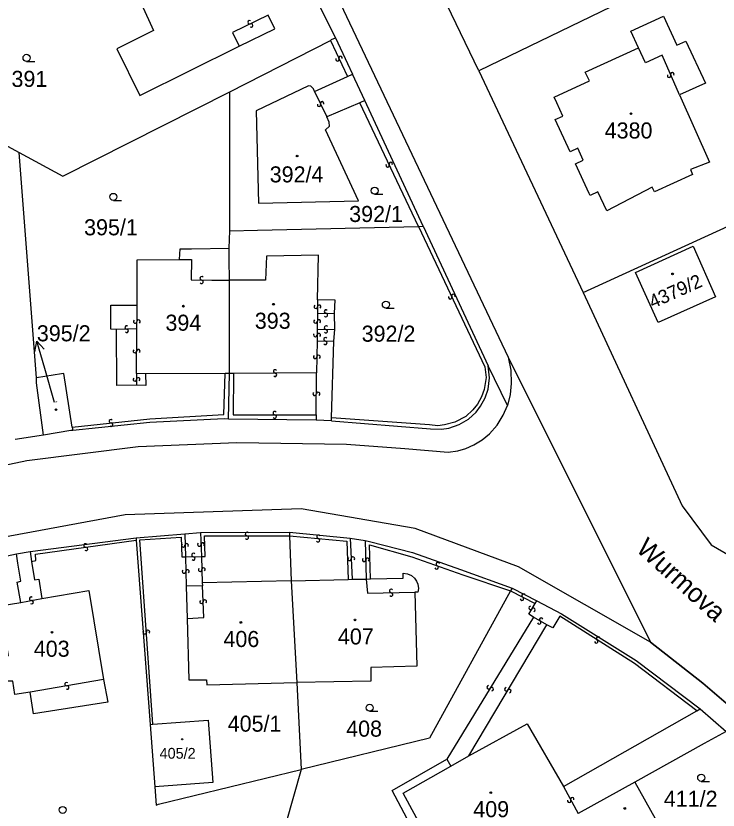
# Model space of a CAD drawing. Extents: x -600391 to -599491, y -1160176 to -1159402.
# Drawn here: x -600103 to -600028.7, y -1159661.1 to -1159577 of the extents above; entities that cross this region are included whole.
import ezdxf

# ---------------------------------------------------------------- set-up
doc = ezdxf.new("R2010")
doc.units = 0
for name, color, linetype in [('Level 1', 7, 'Continuous'), ('Level 11', 7, 'Continuous'), ('Level 13', 7, 'Continuous'), ('Level 3', 7, 'Continuous'), ('Level 4', 7, 'Continuous'), ('Level 5', 7, 'Continuous'), ('Level 57', 7, 'Continuous')]:
    doc.layers.add(name, color=color, linetype=linetype)

msp = doc.modelspace()

# ---------------------------------------------------------------- linework, layer by layer
at = {"layer": 'Level 1'}
for points in [[(-600119.66, -1159515.68), (-600115.27, -1159513.19), (-600113.41, -1159513.36), (-600111.88, -1159513.73), (-600110.31, -1159514.35), (-600109.05, -1159515.03), (-600107.73, -1159515.98), (-600106.57, -1159517.09), (-600095.29, -1159529.63), (-600088.94, -1159537.03), (-600084.15, -1159543.08), (-600050.91, -1159613.18)], [(-600084.15, -1159543.08), (-600050.91, -1159613.18), (-600035.85, -1159643.34), (-600030.3, -1159647.69), (-600026.35, -1159651.08), (-600019.33, -1159642.61)], [(-600077.84, -1159561.43), (-600071.38, -1159575), (-600070.88, -1159576.01), (-600069.17, -1159579.36)], [(-600054.01, -1159582.87), (-600062.69, -1159564.83)], [(-600079.56, -1159570.39), (-600081.6, -1159566.28), (-600091.91, -1159570.96), (-600088.45, -1159578.6), (-600092.32, -1159580.52), (-600089.9, -1159585.48), (-600079.39, -1159580.25)], [(-600022.78, -1159567.71), (-600054.01, -1159582.87)], [(-600079.39, -1159580.25), (-600075.61, -1159578.41), (-600076.31, -1159576.95)], [(-600037.1, -1159580.42), (-600037.91, -1159578.65), (-600034.45, -1159577.07), (-600033.05, -1159580.15), (-600032.1, -1159579.71), (-600030.02, -1159584.18), (-600032.77, -1159585.4)], [(-600080.36, -1159585.09), (-600069.72, -1159579.66)], [(-600069.72, -1159579.66), (-600069.6, -1159579.55), (-600069.17, -1159579.36)], [(-600069.17, -1159579.36), (-600067.9, -1159582.09), (-600067.37, -1159583.22)], [(-600032.77, -1159585.4), (-600029.61, -1159592.53), (-600031.6, -1159593.32), (-600031.4, -1159593.82), (-600035.4, -1159595.66), (-600035.65, -1159595.18), (-600040.47, -1159597.67), (-600041.4, -1159595.67), (-600042.24, -1159596.06), (-600042.34, -1159595.84), (-600043.77, -1159592.69), (-600042.95, -1159592.31), (-600043.54, -1159591.04), (-600044.36, -1159591.42), (-600045.93, -1159588.01), (-600045.12, -1159587.64), (-600045.76, -1159586.25), (-600046.04, -1159585.64), (-600042.31, -1159583.93), (-600042.74, -1159582.99), (-600037.1, -1159580.42)], [(-600121.42, -1159581.33), (-600102.66, -1159591.5)], [(-600067.92, -1159583.47), (-600067.37, -1159583.22)], [(-600066.08, -1159586.01), (-600067.37, -1159583.22)], [(-600054.01, -1159582.87), (-600042.97, -1159606.33)], [(-600071.4, -1159585.03), (-600067.92, -1159583.47)], [(-600071.4, -1159585.03), (-600071.53, -1159584.75), (-600071.78, -1159584.48), (-600072.03, -1159584.43), (-600077.58, -1159587.08), (-600077.34, -1159596.88), (-600066.75, -1159596.62), (-600070.24, -1159589.1), (-600069.82, -1159588.71), (-600069.85, -1159588.28), (-600070.11, -1159587.74)], [(-600102.66, -1159591.5), (-600098.05, -1159594.02), (-600080.36, -1159585.09)], [(-600080.38, -1159599.79), (-600080.36, -1159585.09)], [(-600066.6, -1159586.24), (-600070.11, -1159587.74)], [(-600066.08, -1159586.01), (-600066.6, -1159586.24)], [(-600059.89, -1159599.31), (-600066.08, -1159586.01)], [(-600100.84, -1159615.35), (-600102.66, -1159591.5)], [(-600080.38, -1159599.79), (-600077.44, -1159599.72), (-600060.4, -1159599.32)], [(-600060.4, -1159599.32), (-600059.89, -1159599.31)], [(-600059.89, -1159599.31), (-600053.01, -1159614.08)], [(-600042.97, -1159606.33), (-600027.62, -1159599.31)], [(-600080.45, -1159601.64), (-600080.38, -1159599.79)], [(-600085.71, -1159602.82), (-600085.64, -1159601.7), (-600084.43, -1159601.69), (-600080.45, -1159601.64)], [(-600080.39, -1159605.03), (-600080.43, -1159602.83), (-600080.45, -1159601.64)], [(-600037.44, -1159604.22), (-600031.31, -1159601.43), (-600028.97, -1159606.78), (-600035.02, -1159609.5), (-600037.44, -1159604.22)], [(-600071.08, -1159607.11), (-600071, -1159602.38), (-600076.48, -1159602.47), (-600076.58, -1159605.03), (-600080.39, -1159605.03)], [(-600090.19, -1159607.65), (-600090.18, -1159602.88), (-600085.71, -1159602.82)], [(-600080.42, -1159614.89), (-600080.39, -1159605.03)], [(-600042.97, -1159606.33), (-600032.49, -1159628.9), (-600029.4, -1159633.02), (-600023.82, -1159636.28), (-600018.38, -1159636.85)], [(-600092.36, -1159610.25), (-600092.98, -1159610.21), (-600092.96, -1159607.66), (-600092.4, -1159607.65), (-600090.19, -1159607.65)], [(-600069.3, -1159608.51), (-600069.22, -1159607.12), (-600071.08, -1159607.11)], [(-600069.27, -1159610.25), (-600069.3, -1159608.51)], [(-600090.24, -1159616.14), (-600092.34, -1159616.18), (-600092.36, -1159610.25)], [(-600069.37, -1159611.48), (-600069.27, -1159610.25)], [(-600069.61, -1159619.58), (-600069.37, -1159611.48)], [(-600050.91, -1159613.18), (-600050.63, -1159614.56), (-600050.59, -1159615.96), (-600050.71, -1159617.13), (-600050.99, -1159618.27)], [(-600050.91, -1159613.18), (-600035.85, -1159643.34)], [(-600069.62, -1159619.89), (-600059.12, -1159620.77), (-600057.98, -1159620.8), (-600057.19, -1159620.67), (-600056.1, -1159620.3), (-600055.12, -1159619.74), (-600054.31, -1159618.99), (-600053.82, -1159618.34), (-600053.33, -1159617.46), (-600053.04, -1159616.56), (-600052.89, -1159615.37), (-600053.01, -1159614.08)], [(-600050.99, -1159618.27), (-600053.01, -1159614.08)], [(-600097.05, -1159620.57), (-600097.94, -1159614.89), (-600098.18, -1159614.93), (-600100.84, -1159615.35)], [(-600089.3, -1159614.94), (-600089.27, -1159616.15), (-600090.24, -1159616.14)], [(-600080.88, -1159614.91), (-600089.3, -1159614.94)], [(-600080.42, -1159614.89), (-600080.88, -1159614.91)], [(-600080.5, -1159619.74), (-600080.42, -1159614.89)], [(-600100.08, -1159621.43), (-600100.82, -1159615.87), (-600100.84, -1159615.35)], [(-600080.5, -1159619.74), (-600080.97, -1159619.7), (-600088.83, -1159620.09), (-600096.99, -1159620.93)], [(-600071.22, -1159619.82), (-600080.5, -1159619.74)], [(-600069.62, -1159619.89), (-600071.22, -1159619.82)], [(-600069.62, -1159619.89), (-600069.61, -1159619.58)], [(-600096.99, -1159620.93), (-600097.19, -1159620.94), (-600100.08, -1159621.43)], [(-600097.05, -1159620.57), (-600096.99, -1159620.93)], [(-600100.08, -1159621.43), (-600103.08, -1159621.89)], [(-600090.29, -1159632.28), (-600085.15, -1159631.87)], [(-600085.15, -1159631.87), (-600083.46, -1159631.74)], [(-600083.46, -1159631.74), (-600074.07, -1159631.7)], [(-600074.07, -1159631.7), (-600074.05, -1159632.07)], [(-600074.07, -1159631.7), (-600067.62, -1159632.31)], [(-600074.05, -1159632.07), (-600073.87, -1159636.83)], [(-600101.52, -1159633.74), (-600090.29, -1159632.28)], [(-600090.29, -1159632.28), (-600090.29, -1159632.54)], [(-600090.29, -1159632.54), (-600088.82, -1159652.04)], [(-600067.62, -1159632.31), (-600066.03, -1159632.58)], [(-600066.03, -1159632.58), (-600065.59, -1159632.68), (-600061.02, -1159633.83), (-600055.95, -1159635.63), (-600050.48, -1159637.61)], [(-600102.96, -1159634), (-600101.52, -1159633.74)], [(-600101.52, -1159633.74), (-600101.38, -1159634.78)], [(-600110.1, -1159635.51), (-600102.96, -1159634)], [(-600102.48, -1159639.13), (-600102.89, -1159636.98), (-600102.49, -1159636.88), (-600102.82, -1159634.99), (-600102.96, -1159634)], [(-600101.38, -1159634.78), (-600101.05, -1159636.72), (-600100.59, -1159636.66), (-600100.27, -1159638.72)], [(-600065.48, -1159636.63), (-600062.01, -1159636.56), (-600062.01, -1159636.02), (-600061.55, -1159636.1), (-600061.15, -1159636.29), (-600060.83, -1159636.56), (-600060.61, -1159636.88), (-600060.48, -1159637.18), (-600060.41, -1159637.64), (-600060.46, -1159638.04), (-600060.8, -1159638.06)], [(-600073.87, -1159636.83), (-600083.29, -1159637.04)], [(-600083.29, -1159637.04), (-600083.25, -1159637.38)], [(-600073.87, -1159636.83), (-600067.85, -1159636.69)], [(-600073.87, -1159636.83), (-600073.28, -1159647.61)], [(-600067.85, -1159636.69), (-600067.43, -1159636.68)], [(-600067.43, -1159636.68), (-600065.93, -1159636.65)], [(-600065.93, -1159636.65), (-600065.48, -1159636.63)], [(-600100.27, -1159638.72), (-600095.31, -1159637.88), (-600093.73, -1159647.27)], [(-600083.25, -1159637.38), (-600085, -1159637.41)], [(-600085, -1159637.41), (-600084.88, -1159640.83)], [(-600050.66, -1159637.9), (-600059.25, -1159653.49), (-600072.82, -1159656.83)], [(-600050.48, -1159637.61), (-600050.66, -1159637.9)], [(-600050.48, -1159637.61), (-600047.86, -1159638.95)], [(-600060.8, -1159638.06), (-600060.56, -1159645.88), (-600065.46, -1159646.01), (-600065.45, -1159647.46), (-600073.28, -1159647.61)], [(-600101.52, -1159648.64), (-600103.12, -1159648.88), (-600103.35, -1159647.46), (-600103.95, -1159647.47), (-600104.36, -1159644.87), (-600103.79, -1159644.75), (-600104.67, -1159639.5), (-600102.48, -1159639.13)], [(-600047.86, -1159638.95), (-600045.26, -1159640.35), (-600037.36, -1159645.26), (-600030.57, -1159650.4)], [(-600084.88, -1159640.83), (-600084.7, -1159647.34), (-600082.83, -1159647.31), (-600082.81, -1159647.85), (-600073.28, -1159647.61)], [(-600026.35, -1159651.08), (-600030.3, -1159647.69), (-600035.85, -1159643.34)], [(-600093.73, -1159647.27), (-600093.29, -1159649.7), (-600101.16, -1159650.91), (-600101.52, -1159648.64)], [(-600073.28, -1159647.61), (-600072.82, -1159656.83)], [(-600030.92, -1159650.62), (-600030.57, -1159650.4)], [(-600030.57, -1159650.4), (-600027.83, -1159652.78)], [(-600045.05, -1159658.62), (-600030.92, -1159650.62)], [(-600088.82, -1159652.04), (-600088.51, -1159652.02)], [(-600088.82, -1159652.04), (-600088.32, -1159658.66)], [(-600088.51, -1159652.02), (-600082.67, -1159651.59), (-600082.17, -1159658.19), (-600088.32, -1159658.66)], [(-600055.06, -1159655.35), (-600048.88, -1159651.97), (-600045.05, -1159658.62)], [(-600027.83, -1159652.78), (-600030.16, -1159654.06), (-600037.5, -1159658.14)], [(-600056.97, -1159656.46), (-600055.06, -1159655.35)], [(-600058.07, -1159669.57), (-600058.78, -1159668.3), (-600059.12, -1159668.41), (-600060.74, -1159665.36), (-600060, -1159665.02), (-600063.19, -1159659.02), (-600057.4, -1159655.73)], [(-600057.4, -1159655.73), (-600056.97, -1159656.46)], [(-600088.32, -1159658.66), (-600088.18, -1159660.58), (-600087.91, -1159660.5), (-600072.82, -1159656.83)], [(-600072.82, -1159656.83), (-600076.12, -1159668.51)], [(-600037.5, -1159658.14), (-600043.5, -1159661.48)], [(-600037.5, -1159658.14), (-600035.36, -1159661.99)]]:
    msp.add_lwpolyline(points, dxfattribs=at)
at = {"layer": 'Level 13'}
for centre, start, end in [((-600078.281, -1159577.714), 63.35839, 295.94839), ((-600078.12, -1159578.046), 243.57285, 115.67084), ((-600068.987, -1159581.638), 152.44625, 25.03625), ((-600068.653, -1159581.483), 332.6607, 204.7587), ((-600033.869, -1159583.383), 151.19551, 23.29351), ((-600033.531, -1159583.236), 330.98105, 203.57105), ((-600070.927, -1159586.458), 152.61341, 25.20341), ((-600070.593, -1159586.302), 332.82787, 204.92587), ((-600063.333, -1159592.702), 332.51952, 205.10952), ((-600063.667, -1159592.857), 152.73397, 24.83197), ((-600083.356, -1159604.816), 36.59501, 268.69301), ((-600083.363, -1159605.184), 216.38056, 88.97056), ((-600057.047, -1159606.828), 152.49286, 25.08286), ((-600056.713, -1159606.673), 332.70731, 204.80531), ((-600071.274, -1159607.827), 126.35699, 358.94699), ((-600070.906, -1159607.834), 306.57145, 178.66944), ((-600070.201, -1159608.336), 38.32758, 270.42557), ((-600070.198, -1159608.704), 218.11312, 90.70312), ((-600090.394, -1159609.405), 126.22697, 358.32497), ((-600090.026, -1159609.414), 306.01251, 178.60251), ((-600071.304, -1159609.376), 126.12912, 358.71912), ((-600070.936, -1159609.385), 306.34358, 178.44158), ((-600091.297, -1159610.016), 39.56649, 272.15649), ((-600091.284, -1159610.384), 219.78095, 91.87895), ((-600070.194, -1159610.046), 36.14076, 268.23875), ((-600070.205, -1159610.414), 215.9263, 88.5163), ((-600071.324, -1159610.828), 126.69623, 359.28623), ((-600070.956, -1159610.833), 306.91068, 179.00868), ((-600070.255, -1159611.276), 36.40171, 268.49971), ((-600070.264, -1159611.644), 216.18726, 88.77726), ((-600090.424, -1159612.527), 126.89025, 358.98825), ((-600090.056, -1159612.532), 306.6758, 179.2658), ((-600071.344, -1159613.137), 126.48025, 359.07025), ((-600070.976, -1159613.144), 306.69471, 178.79271), ((-600075.58, -1159614.676), 37.54848, 270.13848), ((-600075.58, -1159615.044), 217.76294, 89.86093), ((-600090.434, -1159615.522), 128.08983, 0.67983), ((-600090.066, -1159615.519), 308.30429, 180.40229), ((-600071.394, -1159617.056), 126.72899, 358.82699), ((-600071.026, -1159617.063), 306.51453, 179.10453), ((-600075.618, -1159619.086), 37.30748, 269.40548), ((-600075.621, -1159619.454), 217.09302, 89.68302), ((-600092.958, -1159619.946), 43.48331, 275.58131), ((-600092.921, -1159620.313), 223.26886, 95.85886), ((-600078.558, -1159631.886), 37.37273, 269.47073), ((-600078.561, -1159632.254), 217.15828, 89.74828), ((-600070.991, -1159632.166), 32.11034, 264.20834), ((-600095.644, -1159633.097), 45.27697, 277.37496), ((-600085.304, -1159633.084), 128.80832, 1.39832), ((-600084.936, -1159633.076), 309.02277, 181.12077), ((-600083.604, -1159633.005), 128.9694, 1.5594), ((-600083.236, -1159632.996), 309.18385, 181.28185), ((-600071.028, -1159632.533), 211.89588, 84.48588), ((-600095.595, -1159633.462), 225.06251, 97.65251), ((-600084.232, -1159634.106), 38.38373, 270.48173), ((-600084.228, -1159634.474), 218.16927, 90.75928), ((-600067.704, -1159634.507), 129.64783, 2.23783), ((-600067.336, -1159634.494), 309.86229, 181.96028), ((-600066.164, -1159634.624), 128.56575, 1.15575), ((-600065.796, -1159634.617), 308.78021, 180.87821), ((-600058.481, -1159635.423), 197.90126, 70.49126), ((-600058.358, -1159635.076), 18.11572, 250.21371), ((-600085.224, -1159635.864), 128.6318, 1.2218), ((-600084.856, -1159635.857), 308.84626, 180.94425), ((-600083.524, -1159635.665), 129.01922, 1.60922), ((-600083.156, -1159635.656), 309.23368, 181.33167), ((-600063.302, -1159637.916), 38.40394, 270.50194), ((-600101.412, -1159638.738), 47.88278, 279.98078), ((-600063.297, -1159638.284), 218.18949, 90.77949), ((-600049.445, -1159638.733), 189.98186, 62.57186), ((-600049.274, -1159638.407), 10.19632, 242.29431), ((-600101.347, -1159639.101), 227.66832, 100.25832), ((-600083.374, -1159639.055), 129.43038, 1.52838), ((-600083.006, -1159639.044), 309.21593, 181.80593), ((-600048.538, -1159639.714), 96.70817, 328.80617), ((-600048.222, -1159639.905), 276.49371, 149.08371), ((-600047.613, -1159641.259), 187.49674, 59.59474), ((-600047.428, -1159640.941), 7.28229, 239.87229), ((-600089.394, -1159642.281), 131.45, 3.54799), ((-600089.026, -1159642.258), 311.23554, 183.82554), ((-600041.381, -1159642.945), 4.84713, 237.43713), ((-600041.58, -1159643.255), 185.06158, 57.15958), ((-600097.651, -1159647.779), 47.13269, 279.72269), ((-600097.59, -1159648.142), 227.34714, 99.44514), ((-600052.967, -1159648.113), 95.75954, 328.34954), ((-600052.653, -1159648.308), 275.974, 148.07199), ((-600051.098, -1159648.324), 96.59184, 328.68983), ((-600050.782, -1159648.515), 276.37738, 148.96738), ((-600044.117, -1159659.964), 335.82857, 207.92656), ((-600044.442, -1159660.137), 155.61411, 28.20411)]:
    msp.add_arc(centre, 0.184, start, end, dxfattribs=at)
at = {"layer": 'Level 3'}
for points in [[(-600076.31, -1159576.95), (-600080.09, -1159578.81), (-600079.39, -1159580.25)], [(-600069.72, -1159579.66), (-600067.92, -1159583.47)], [(-600032.77, -1159585.4), (-600034.62, -1159581.21), (-600036.37, -1159582.01), (-600037.1, -1159580.42)], [(-600071.4, -1159585.03), (-600070.11, -1159587.74)], [(-600060.4, -1159599.32), (-600066.6, -1159586.24)], [(-600060.4, -1159599.32), (-600053.36, -1159614.19), (-600053.25, -1159615.32), (-600053.44, -1159616.58), (-600053.73, -1159617.36), (-600054.15, -1159618.13), (-600054.66, -1159618.74), (-600055.4, -1159619.44), (-600056.55, -1159620.04), (-600057.66, -1159620.34), (-600058.36, -1159620.42), (-600059.23, -1159620.34), (-600069.61, -1159619.58)], [(-600085.71, -1159602.82), (-600084.43, -1159602.82), (-600084.47, -1159604.98), (-600082.26, -1159605.01), (-600080.39, -1159605.03)], [(-600090.22, -1159610.16), (-600090.19, -1159608.66), (-600090.19, -1159607.65)], [(-600071.08, -1159607.11), (-600071.1, -1159608.54)], [(-600071.1, -1159608.54), (-600071.13, -1159610.21)], [(-600071.1, -1159608.54), (-600069.3, -1159608.51)], [(-600090.22, -1159610.16), (-600092.36, -1159610.25)], [(-600090.26, -1159614.91), (-600090.22, -1159610.16)], [(-600071.13, -1159610.21), (-600071.14, -1159611.45)], [(-600071.13, -1159610.21), (-600069.27, -1159610.25)], [(-600071.14, -1159611.45), (-600071.18, -1159614.83)], [(-600071.14, -1159611.45), (-600069.37, -1159611.48)], [(-600097.05, -1159620.57), (-600088.83, -1159619.69), (-600080.99, -1159619.24), (-600080.88, -1159614.91)], [(-600089.3, -1159614.94), (-600090.26, -1159614.91)], [(-600090.26, -1159614.91), (-600090.24, -1159616.14)], [(-600079.99, -1159614.89), (-600080.42, -1159614.89)], [(-600079.99, -1159614.89), (-600080.01, -1159619.27), (-600071.23, -1159619.28)], [(-600071.18, -1159614.83), (-600079.99, -1159614.89)], [(-600071.23, -1159619.28), (-600071.18, -1159614.83)], [(-600222.98, -1159662.43), (-600197.1, -1159651.98), (-600181.79, -1159646.14), (-600171.88, -1159642.69), (-600156.03, -1159637.47), (-600139.81, -1159632.74), (-600117.42, -1159627.38), (-600101.85, -1159624.11), (-600090.07, -1159622.63), (-600079.63, -1159622.19), (-600068.02, -1159622.39), (-600061.86, -1159622.84), (-600057.25, -1159623.21), (-600056.25, -1159623.07), (-600055.38, -1159622.82), (-600054.54, -1159622.45), (-600053.67, -1159621.92), (-600052.9, -1159621.3), (-600052.07, -1159620.38), (-600051.42, -1159619.31), (-600050.99, -1159618.27)], [(-600071.23, -1159619.28), (-600071.22, -1159619.82)], [(-600035.85, -1159643.34), (-600049.82, -1159635.36), (-600060.74, -1159631.3), (-600072.82, -1159629.21), (-600091.45, -1159629.86), (-600119.7, -1159635.07), (-600143.85, -1159641.26), (-600152.08, -1159643.56), (-600164.07, -1159647.45), (-600183.74, -1159654.52), (-600220.33, -1159668.88), (-600221.64, -1159669.68), (-600223.01, -1159670.87), (-600224.25, -1159672.44), (-600224.88, -1159673.64), (-600225.22, -1159674.49), (-600225.55, -1159675.64)], [(-600085.15, -1159631.87), (-600085.08, -1159634.3)], [(-600083.46, -1159631.74), (-600083.38, -1159634.27)], [(-600083.38, -1159634.27), (-600083, -1159634.26), (-600083.06, -1159632.07), (-600074.05, -1159632.07)], [(-600074.05, -1159632.07), (-600067.97, -1159632.63), (-600067.85, -1159636.69)], [(-600101.38, -1159634.78), (-600100.91, -1159634.68), (-600100.95, -1159634.02), (-600090.29, -1159632.54)], [(-600088.51, -1159652.02), (-600089.9, -1159632.52), (-600085.54, -1159632.21), (-600085.44, -1159634.31), (-600085.08, -1159634.3)], [(-600067.62, -1159632.31), (-600067.43, -1159636.68)], [(-600066.03, -1159632.58), (-600065.93, -1159636.65)], [(-600065.48, -1159636.63), (-600065.59, -1159633.04), (-600061.12, -1159634.31), (-600055.71, -1159636.2), (-600050.66, -1159637.9)], [(-600085.08, -1159634.3), (-600083.38, -1159634.27)], [(-600085.08, -1159634.3), (-600085, -1159637.41)], [(-600083.38, -1159634.27), (-600083.29, -1159637.04)], [(-600065.93, -1159636.65), (-600065.8, -1159638.15), (-600060.8, -1159638.06)], [(-600084.88, -1159640.83), (-600083.13, -1159640.72), (-600083.25, -1159637.38)], [(-600050.66, -1159637.9), (-600048.05, -1159639.24)], [(-600102.48, -1159639.13), (-600100.27, -1159638.72)], [(-600048.22, -1159640.69), (-600048.72, -1159640.37), (-600048.05, -1159639.24)], [(-600048.05, -1159639.24), (-600047.86, -1159638.95)], [(-600048.22, -1159640.69), (-600057.4, -1159655.73)], [(-600046.81, -1159641.5), (-600048.22, -1159640.69)], [(-600030.92, -1159650.62), (-600037.53, -1159645.59), (-600045.42, -1159640.6), (-600046.19, -1159641.81), (-600046.81, -1159641.5)], [(-600055.06, -1159655.35), (-600046.81, -1159641.5)], [(-600093.73, -1159647.27), (-600101.52, -1159648.64)], [(-600056.83, -1159668.88), (-600057.52, -1159667.58), (-600059.21, -1159664.54), (-600062.03, -1159659.33), (-600056.97, -1159656.46)], [(-600045.05, -1159658.62), (-600043.5, -1159661.48)]]:
    msp.add_lwpolyline(points, dxfattribs=at)
at = {"layer": 'Level 5'}
for p, q in [((-600101.89, -1159581.86), (-600101.015, -1159581.86)), ((-600065.04, -1159595.92), (-600064.165, -1159595.92)), ((-600092.7, -1159596.58), (-600091.825, -1159596.58)), ((-600063.85, -1159607.98), (-600062.975, -1159607.98)), ((-600065.57, -1159650.65), (-600064.695, -1159650.65)), ((-600030.47, -1159658.07), (-600029.595, -1159658.07))]:
    msp.add_line(p, q, dxfattribs=at)
for centre, radius in [((-600101.89, -1159581.485), 0.375), ((-600037.9, -1159587.39), 0.09), ((-600037.9, -1159587.39), 0.0521), ((-600073.25, -1159591.88), 0.09), ((-600073.25, -1159591.88), 0.0521), ((-600092.7, -1159596.205), 0.375), ((-600065.04, -1159595.545), 0.375), ((-600033.5, -1159604.35), 0.09), ((-600033.5, -1159604.35), 0.0521), ((-600085.29, -1159607.77), 0.09), ((-600085.29, -1159607.77), 0.0521), ((-600075.75, -1159607.56), 0.09), ((-600075.75, -1159607.56), 0.0521), ((-600063.85, -1159607.605), 0.375), ((-600098.78, -1159618.73), 0.09), ((-600098.78, -1159618.73), 0.0521), ((-600079.2, -1159641.25), 0.09), ((-600079.2, -1159641.25), 0.0521), ((-600067.12, -1159640.98), 0.09), ((-600067.12, -1159640.98), 0.0521), ((-600099.2, -1159642.28), 0.09), ((-600099.2, -1159642.28), 0.0521), ((-600065.57, -1159650.275), 0.375), ((-600085.41, -1159653.62), 0.0612), ((-600085.41, -1159653.62), 0.0354), ((-600030.47, -1159657.695), 0.375), ((-600052.75, -1159659.26), 0.09), ((-600052.75, -1159659.26), 0.0521), ((-600098.07, -1159661.095), 0.375), ((-600038.56, -1159660.94), 0.09), ((-600038.56, -1159660.94), 0.0521)]:
    msp.add_circle(centre, radius, dxfattribs=at)
at = {"layer": 'Level 57'}
for p, q in [((-600099.966, -1159614.372), (-600100.8, -1159611.49)), ((-600098.93, -1159617.95), (-600099.966, -1159614.372))]:
    msp.add_line(p, q, dxfattribs=at)
msp.add_lwpolyline([(-600101.002, -1159612.59), (-600100.8, -1159611.49), (-600100.042, -1159612.312)], dxfattribs=at)

# ---------------------------------------------------------------- texts
at = {"layer": 'Level 11'}
msp.add_text('Wurmova', height=2, rotation=317.83967, dxfattribs=at).set_placement((-600037.474, -1159633.618))
at = {"layer": 'Level 4'}
for s, height, p in [('391', 1.7, (-600103.484, -1159584.56)), ('4380', 1.7, (-600040.69, -1159590.02)), ('392/4', 1.7, (-600076.15, -1159594.67)), ('392/1', 1.7, (-600067.734, -1159598.86)), ('395/1', 1.7, (-600095.8, -1159600.27)), ('393', 1.7, (-600077.728, -1159610.16)), ('394', 1.7, (-600087.191, -1159610.37)), ('392/2', 1.7, (-600066.416, -1159611.53)), ('395/2', 0.1, (-600098.93, -1159617.95)), ('406', 1.7, (-600081.048, -1159643.85)), ('407', 1.7, (-600068.932, -1159643.58)), ('403', 1.7, (-600101.125, -1159644.88)), ('405/1', 1.7, (-600080.597, -1159652.81)), ('408', 1.7, (-600068.056, -1159653.34)), ('405/2', 1.14, (-600087.806, -1159655.67)), ('411/2', 1.7, (-600034.43, -1159660.76)), ('409', 1.7, (-600054.598, -1159661.86))]:
    msp.add_text(s, height=height, dxfattribs=at).set_placement(p)
msp.add_text('4379/2', height=1.44, rotation=24.18417, dxfattribs=at).set_placement((-600035.599, -1159608.048))
at = {"layer": 'Level 57'}
msp.add_text('395/2', height=1.7, dxfattribs=at).set_placement((-600100.8, -1159611.49))

doc.saveas('drawing.dxf')
